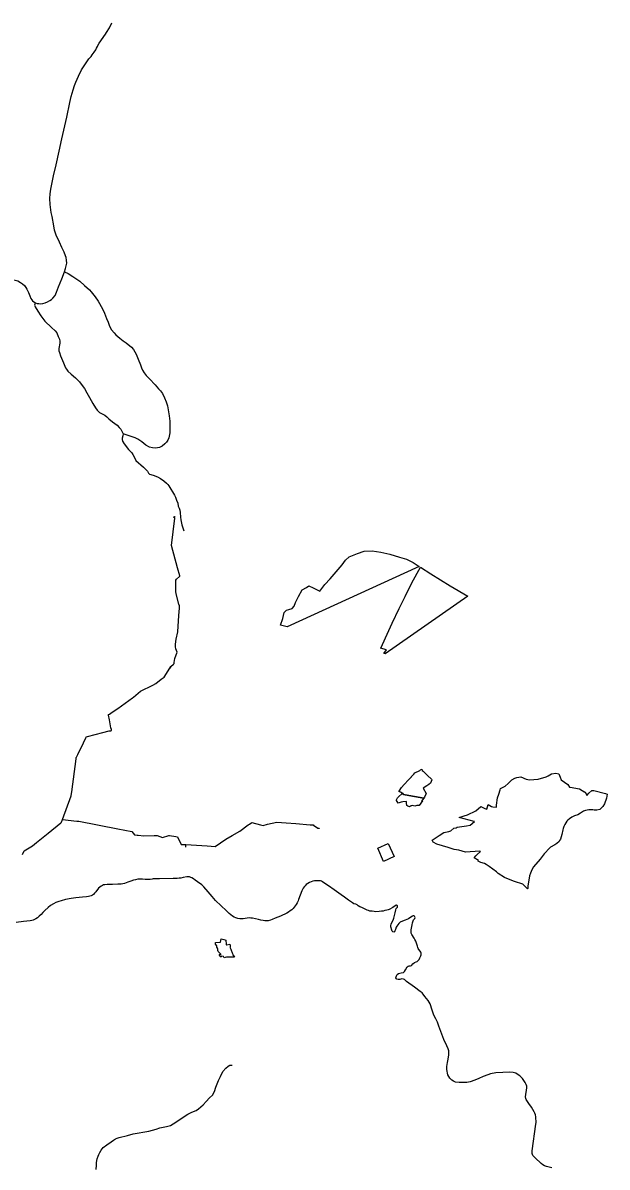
# Model space of a CAD drawing. Extents: x -789162 to -606354, y -1062736 to -945481.
# Drawn here: x -662578 to -656548, y -984691 to -972869 of the extents above; entities that cross this region are included whole.
import ezdxf

# ---------------------------------------------------------------- set-up
doc = ezdxf.new("R2010")
doc.units = 0
for name, color, linetype in [('_SIRSI VZTAHY_OP vodnich zdroju II stupne', 7, 'Continuous'), ('_SIRSI VZTAHY_SILNICE I TRIDY_STAV', 7, 'Continuous'), ('_SIRSI VZTAHY_SILNICE II TRIDY_STAV', 7, 'Continuous'), ('_SIRSI VZTAHY_SILNICE III TRIDY_STAV', 7, 'Continuous'), ('_SIRSI VZTAHY_VTL PLYNOVOD', 7, 'Continuous')]:
    doc.layers.add(name, color=color, linetype=linetype)

msp = doc.modelspace()

# ---------------------------------------------------------------- linework, layer by layer
at = {"layer": '_SIRSI VZTAHY_OP vodnich zdroju II stupne'}
for points in [[(-659849, -979109), (-659918, -979092), (-659896, -979024), (-659882, -978960), (-659856, -978938), (-659833, -978929), (-659799, -978918), (-659779, -978894), (-659764, -978856), (-659735, -978795), (-659694, -978728), (-659652, -978701), (-659627, -978685), (-659583, -978707), (-659513, -978742), (-659462, -978672), (-659408, -978612), (-659283, -978468), (-659249, -978419), (-659210, -978387), (-659125, -978351), (-659056, -978328), (-658973, -978323), (-658884, -978337), (-658789, -978357), (-658691, -978388), (-658618, -978411), (-658550, -978444), (-658487, -978485)], [(-658474, -978494), (-658368, -978560), (-658167, -978684), (-657984, -978791), (-658840, -979387), (-658852, -979386), (-658824, -979345), (-658886, -979331), (-658881, -979321), (-658836, -979221), (-658766, -979072), (-658693, -978918), (-658633, -978794), (-658565, -978653)], [(-658659, -980829), (-658662, -980826), (-658679, -980818), (-658695, -980813), (-658693, -980810), (-658695, -980808), (-658669, -980770), (-658643, -980739), (-658598, -980690), (-658568, -980659), (-658570, -980657), (-658544, -980632), (-658532, -980619), (-658525, -980613), (-658513, -980607), (-658502, -980603), (-658489, -980598), (-658482, -980593), (-658473, -980586), (-658462, -980580), (-658457, -980592), (-658447, -980600), (-658427, -980620), (-658402, -980644), (-658362, -980684), (-658356, -980690), (-658372, -980723), (-658387, -980738), (-658410, -980752), (-658445, -980774), (-658414, -980831), (-658432, -980867), (-658441, -980879), (-658631, -980845), (-658651, -980842)], [(-657767, -981584), (-657796, -981564), (-657812, -981555), (-657853, -981542), (-657879, -981530), (-657874, -981523), (-657921, -981495), (-657904, -981476), (-657889, -981460), (-657855, -981430), (-657863, -981426), (-658009, -981436), (-658079, -981417), (-658125, -981410), (-658187, -981390), (-658307, -981354), (-658344, -981335), (-658352, -981313), (-658283, -981266), (-658233, -981234), (-658183, -981224), (-658161, -981215), (-658130, -981190), (-658107, -981186), (-658096, -981178), (-657998, -981166), (-657961, -981157), (-657916, -981119), (-657921, -981119), (-658074, -981080), (-658024, -981062), (-657989, -981051), (-657903, -981011), (-657851, -980965), (-657809, -980986), (-657789, -980994), (-657776, -980944), (-657759, -980956), (-657740, -980966), (-657728, -980969), (-657688, -980971), (-657688, -980952), (-657680, -980876), (-657664, -980839), (-657651, -980794), (-657649, -980778), (-657600, -980755), (-657568, -980728), (-657532, -980689), (-657500, -980672), (-657479, -980664), (-657437, -980658), (-657385, -980683), (-657348, -980690), (-657259, -980683), (-657177, -980657), (-657158, -980648), (-657122, -980629), (-657076, -980620), (-657047, -980626), (-657038, -980645), (-657032, -980661), (-657022, -980689), (-656954, -980739), (-656935, -980766), (-656929, -980764), (-656834, -980781), (-656778, -980817), (-656776, -980814), (-656761, -980845), (-656757, -980848), (-656754, -980847), (-656735, -980828), (-656704, -980800), (-656686, -980801), (-656566, -980832), (-656548, -980839), (-656554, -980880), (-656576, -980937), (-656593, -980966), (-656607, -980980), (-656624, -980997), (-656654, -981004), (-656681, -981002), (-656696, -981001), (-656721, -980998), (-656735, -980999), (-656772, -981007), (-656790, -981013), (-656823, -981034), (-656850, -981052), (-656885, -981063), (-656891, -981065), (-656912, -981076), (-656935, -981091), (-656953, -981106), (-656964, -981117), (-656985, -981152), (-656994, -981171), (-657002, -981192), (-657006, -981207), (-657015, -981256), (-657030, -981302), (-657038, -981318), (-657044, -981325), (-657068, -981348), (-657088, -981361), (-657131, -981386), (-657139, -981392), (-657197, -981453), (-657240, -981508), (-657307, -981587), (-657324, -981619), (-657338, -981655), (-657350, -981681), (-657365, -981788), (-657365, -981813), (-657369, -981814), (-657418, -981767), (-657505, -981739), (-657566, -981715), (-657608, -981698), (-657672, -981657), (-657690, -981641)], [(-658568, -980958), (-658569, -980959), (-658579, -980963), (-658588, -980969), (-658604, -980963), (-658615, -980954), (-658617, -980932), (-658619, -980924), (-658618, -980919), (-658619, -980912), (-658657, -980916), (-658673, -980922), (-658705, -980932), (-658714, -980912), (-658719, -980914), (-658719, -980903), (-658727, -980903), (-658711, -980876), (-658703, -980869), (-658659, -980829), (-658651, -980842), (-658631, -980845), (-658441, -980879), (-658463, -980910), (-658453, -980907), (-658488, -980955), (-658513, -980956), (-658532, -980961), (-658558, -980956)], [(-658855, -981532), (-658916, -981397), (-658808, -981348), (-658747, -981482)], [(-660476, -982398), (-660474, -982394), (-660443, -982386), (-660439, -982397), (-660438, -982410), (-660437, -982416), (-660441, -982420), (-660432, -982440), (-660428, -982451), (-660417, -982478), (-660411, -982490), (-660414, -982498), (-660407, -982501), (-660394, -982522), (-660475, -982522), (-660477, -982520), (-660491, -982525), (-660500, -982529), (-660508, -982514), (-660530, -982512), (-660531, -982521), (-660537, -982516), (-660554, -982493), (-660536, -982492), (-660531, -982493), (-660562, -982464), (-660565, -982454), (-660565, -982447), (-660565, -982440), (-660569, -982428), (-660578, -982419), (-660578, -982406), (-660589, -982389), (-660590, -982381), (-660591, -982375), (-660591, -982371), (-660540, -982366), (-660536, -982349), (-660531, -982331), (-660506, -982338), (-660505, -982341), (-660500, -982340), (-660482, -982347), (-660480, -982388)]]:
    msp.add_lwpolyline(points, close=True, dxfattribs=at)
at = {"layer": '_SIRSI VZTAHY_SILNICE I TRIDY_STAV'}
for points in [[(-662150, -975440), (-662138, -975408), (-662131, -975381), (-662126, -975351), (-662127, -975321), (-662132, -975294), (-662137, -975275), (-662152, -975237), (-662175, -975189), (-662200, -975135), (-662234, -975064), (-662251, -975010), (-662260, -974967), (-662277, -974870), (-662285, -974828), (-662297, -974747), (-662302, -974685), (-662298, -974634), (-662290, -974586), (-662273, -974503), (-662261, -974448), (-662235, -974336), (-662205, -974196), (-662176, -974068), (-662156, -973978), (-662126, -973842), (-662094, -973692), (-662080, -973631), (-662060, -973560), (-662046, -973517), (-662033, -973483), (-662005, -973419), (-661973, -973355), (-661933, -973292), (-661911, -973260), (-661897, -973242), (-661874, -973216), (-661862, -973201), (-661842, -973173), (-661826, -973149), (-661817, -973132), (-661810, -973115), (-661805, -973102), (-661791, -973080), (-661727, -972985), (-661715, -972968), (-661685, -972919), (-661662, -972869)], [(-662449, -975762), (-662430, -975767), (-662413, -975770), (-662392, -975771), (-662371, -975769), (-662347, -975762), (-662324, -975753), (-662299, -975739), (-662283, -975727), (-662270, -975714), (-662247, -975686), (-662231, -975652), (-662212, -975598), (-662178, -975515), (-662150, -975440)], [(-662912, -975696), (-662853, -975613), (-662818, -975572), (-662785, -975549), (-662741, -975529), (-662710, -975524), (-662685, -975522), (-662657, -975526), (-662629, -975536), (-662604, -975551), (-662581, -975565), (-662563, -975584), (-662548, -975604), (-662539, -975619), (-662531, -975634), (-662522, -975655), (-662506, -975691), (-662495, -975717), (-662487, -975730), (-662478, -975740), (-662464, -975752), (-662449, -975762)]]:
    msp.add_lwpolyline(points, dxfattribs=at)
at = {"layer": '_SIRSI VZTAHY_SILNICE II TRIDY_STAV'}
msp.add_lwpolyline([(-657118, -984697), (-657174, -984684), (-657195, -984677), (-657212, -984668), (-657228, -984655), (-657291, -984596), (-657306, -984579), (-657314, -984569), (-657319, -984559), (-657321, -984549), (-657322, -984536), (-657321, -984524), (-657283, -984247), (-657281, -984229), (-657281, -984215), (-657282, -984189), (-657283, -984172), (-657288, -984150), (-657295, -984133), (-657300, -984121), (-657330, -984070), (-657355, -984034), (-657383, -983992), (-657388, -983982), (-657392, -983965), (-657376, -983870), (-657377, -983853), (-657383, -983836), (-657394, -983815), (-657406, -983795), (-657421, -983776), (-657435, -983762), (-657450, -983749), (-657466, -983738), (-657490, -983721), (-657517, -983712), (-657553, -983709), (-657695, -983718), (-657751, -983728), (-657778, -983737), (-657827, -983756), (-657873, -983776), (-657912, -983794), (-657961, -983810), (-657997, -983816), (-658074, -983816), (-658113, -983812), (-658135, -983803), (-658150, -983792), (-658160, -983782), (-658171, -983770), (-658183, -983753), (-658191, -983736), (-658196, -983720), (-658200, -983700), (-658204, -983681), (-658203, -983651), (-658199, -983629), (-658197, -983610), (-658189, -983577), (-658181, -983530), (-658180, -983507), (-658183, -983489), (-658190, -983467), (-658201, -983439), (-658233, -983371), (-658244, -983346), (-658284, -983235), (-658300, -983194), (-658317, -983158), (-658337, -983120), (-658353, -983068), (-658375, -983005), (-658385, -982986), (-658396, -982970), (-658429, -982927), (-658445, -982905), (-658458, -982890), (-658478, -982875), (-658537, -982831), (-658618, -982772), (-658639, -982754), (-658651, -982749), (-658667, -982747), (-658689, -982752), (-658706, -982753), (-658717, -982750), (-658725, -982744), (-658728, -982736), (-658727, -982724), (-658723, -982713), (-658714, -982701), (-658700, -982692), (-658672, -982684), (-658651, -982679), (-658641, -982669), (-658629, -982652), (-658611, -982622), (-658602, -982615), (-658590, -982612), (-658576, -982611), (-658568, -982608), (-658562, -982603), (-658552, -982592), (-658536, -982577), (-658519, -982569), (-658510, -982565), (-658501, -982559), (-658489, -982546), (-658480, -982530), (-658470, -982509), (-658467, -982497), (-658466, -982487), (-658468, -982478), (-658472, -982469), (-658497, -982433), (-658501, -982423), (-658506, -982409), (-658523, -982355), (-658532, -982338), (-658539, -982325), (-658545, -982314), (-658557, -982297), (-658565, -982286), (-658569, -982275), (-658571, -982259), (-658569, -982240), (-658560, -982188), (-658556, -982166), (-658551, -982147), (-658545, -982135), (-658534, -982121), (-658530, -982112), (-658531, -982105), (-658535, -982097), (-658542, -982093), (-658550, -982093), (-658556, -982097), (-658574, -982109), (-658597, -982127), (-658615, -982134), (-658632, -982140), (-658659, -982150), (-658683, -982160), (-658698, -982175), (-658709, -982187), (-658719, -982201), (-658726, -982213), (-658733, -982236), (-658738, -982251), (-658742, -982261), (-658751, -982264), (-658760, -982261), (-658767, -982252), (-658771, -982241), (-658780, -982208), (-658780, -982195), (-658776, -982181), (-658769, -982164), (-658758, -982141), (-658750, -982119), (-658741, -982090), (-658735, -982065), (-658729, -982031), (-658724, -982019), (-658713, -982004), (-658712, -981996), (-658713, -981991), (-658716, -981987), (-658721, -981985), (-658727, -981986), (-658761, -982008), (-658796, -982029), (-658809, -982034), (-658822, -982037), (-658841, -982041), (-658861, -982045), (-658877, -982048), (-658901, -982051), (-658938, -982052), (-658954, -982050), (-658972, -982048), (-658997, -982045), (-659010, -982041), (-659025, -982037), (-659040, -982030), (-659060, -982020), (-659081, -982010), (-659099, -982001), (-659116, -981990), (-659129, -981982), (-659143, -981975), (-659161, -981969), (-659175, -981962), (-659188, -981954), (-659216, -981934), (-659257, -981903), (-659294, -981876), (-659364, -981825), (-659423, -981786), (-659461, -981759), (-659486, -981742), (-659496, -981738), (-659508, -981734), (-659521, -981732), (-659546, -981732), (-659567, -981733), (-659587, -981737), (-659604, -981742), (-659621, -981750), (-659637, -981760), (-659653, -981772), (-659665, -981783), (-659675, -981794), (-659686, -981808), (-659693, -981821), (-659700, -981837), (-659732, -981927), (-659737, -981941), (-659748, -981962), (-659757, -981979), (-659767, -981993), (-659777, -982006), (-659788, -982018), (-659803, -982032), (-659820, -982044), (-659838, -982057), (-659854, -982066), (-659921, -982097), (-659974, -982120), (-660006, -982134), (-660021, -982139), (-660048, -982145), (-660067, -982146), (-660081, -982146), (-660099, -982144), (-660122, -982140), (-660147, -982134), (-660210, -982120), (-660226, -982118), (-660242, -982116), (-660263, -982118), (-660304, -982125), (-660321, -982126), (-660338, -982125), (-660359, -982121), (-660380, -982115), (-660397, -982107), (-660415, -982097), (-660431, -982083), (-660448, -982069), (-660480, -982040), (-660531, -981992), (-660589, -981935), (-660626, -981894), (-660665, -981847), (-660709, -981795), (-660720, -981785), (-660731, -981776), (-660776, -981745), (-660800, -981727), (-660817, -981714), (-660834, -981703), (-660846, -981698), (-660859, -981693), (-660874, -981692), (-660886, -981693), (-660924, -981700), (-660947, -981704), (-660965, -981707), (-660986, -981708), (-661028, -981709), (-661168, -981712), (-661217, -981713), (-661232, -981714), (-661244, -981715), (-661265, -981718), (-661282, -981720), (-661297, -981720), (-661316, -981718), (-661344, -981715), (-661371, -981715), (-661393, -981717), (-661417, -981721), (-661437, -981726), (-661463, -981735), (-661495, -981747), (-661530, -981759), (-661565, -981766), (-661585, -981768), (-661597, -981769), (-661655, -981771), (-661707, -981772), (-661731, -981773), (-661745, -981776), (-661757, -981780), (-661771, -981787), (-661785, -981797), (-661798, -981808), (-661826, -981845), (-661839, -981861), (-661849, -981873), (-661859, -981881), (-661872, -981888), (-661888, -981893), (-661902, -981896), (-661921, -981897), (-661964, -981901), (-662032, -981907), (-662079, -981915), (-662139, -981927), (-662184, -981938), (-662208, -981946), (-662237, -981957), (-662261, -981969), (-662292, -981988), (-662317, -982008), (-662351, -982038), (-662371, -982060), (-662390, -982080), (-662409, -982098), (-662428, -982114), (-662444, -982125), (-662457, -982133), (-662472, -982139), (-662485, -982142), (-662503, -982145), (-662572, -982154), (-662648, -982163)], dxfattribs=at)
at = {"layer": '_SIRSI VZTAHY_SILNICE III TRIDY_STAV'}
for points in [[(-662150, -975440), (-662112, -975459), (-662062, -975488), (-661992, -975539), (-661942, -975581), (-661892, -975627), (-661874, -975649), (-661831, -975700), (-661800, -975744), (-661756, -975824), (-661736, -975870), (-661714, -975922), (-661699, -975961), (-661683, -976002), (-661663, -976039), (-661637, -976071), (-661618, -976093), (-661579, -976127), (-661542, -976153), (-661511, -976175), (-661459, -976219), (-661438, -976244), (-661410, -976291), (-661387, -976344), (-661366, -976401), (-661354, -976434), (-661343, -976458), (-661328, -976486), (-661307, -976512), (-661273, -976546), (-661212, -976609), (-661177, -976649), (-661158, -976671), (-661139, -976698), (-661116, -976743), (-661099, -976786), (-661086, -976827), (-661068, -976930), (-661062, -976983), (-661061, -977072), (-661061, -977104), (-661072, -977155), (-661083, -977181), (-661095, -977202), (-661112, -977220), (-661140, -977243), (-661168, -977256), (-661211, -977264), (-661242, -977261), (-661270, -977253), (-661310, -977232), (-661351, -977199), (-661392, -977169), (-661418, -977157), (-661483, -977135), (-661543, -977116)], [(-662449, -975762), (-662454, -975776), (-662457, -975785), (-662456, -975793), (-662453, -975802), (-662425, -975849), (-662394, -975897), (-662351, -975952), (-662282, -976017), (-662247, -976050), (-662229, -976073), (-662213, -976108), (-662201, -976136), (-662196, -976159), (-662196, -976179), (-662206, -976234), (-662206, -976256), (-662202, -976276), (-662190, -976308), (-662158, -976383), (-662137, -976432), (-662127, -976448), (-662113, -976466), (-662079, -976498), (-662036, -976535), (-662014, -976557), (-661995, -976577), (-661976, -976601), (-661944, -976647), (-661919, -976691), (-661890, -976740), (-661856, -976802), (-661829, -976848), (-661812, -976870), (-661803, -976882), (-661786, -976893), (-661732, -976922), (-661711, -976941), (-661693, -976960), (-661652, -976991), (-661605, -977024), (-661584, -977048), (-661568, -977066), (-661556, -977086), (-661543, -977116)], [(-661543, -977116), (-661546, -977136), (-661552, -977160), (-661555, -977174), (-661551, -977191), (-661534, -977220), (-661488, -977277), (-661455, -977310), (-661444, -977327), (-661424, -977367), (-661411, -977389), (-661335, -977461), (-661303, -977489), (-661293, -977500), (-661282, -977523), (-661273, -977531), (-661232, -977543), (-661189, -977559), (-661157, -977575), (-661122, -977602), (-661095, -977626), (-661083, -977637), (-661073, -977653), (-661013, -977750), (-661004, -977770), (-660992, -977800), (-660980, -977830), (-660977, -977863), (-660966, -977884), (-660959, -977905), (-660956, -977927), (-660951, -977975), (-660948, -978004), (-660937, -978055), (-660917, -978118)], [(-661821, -984714), (-661820, -984671), (-661817, -984643), (-661811, -984605), (-661802, -984577), (-661795, -984560), (-661785, -984539), (-661770, -984514), (-661749, -984487), (-661713, -984460), (-661668, -984430), (-661644, -984413), (-661622, -984400), (-661604, -984392), (-661586, -984386), (-661499, -984363), (-661440, -984348), (-661277, -984318), (-661204, -984297), (-661164, -984286), (-661095, -984272), (-661054, -984261), (-661000, -984225), (-660934, -984180), (-660875, -984143), (-660835, -984124), (-660790, -984105), (-660767, -984087), (-660716, -984047), (-660685, -984014), (-660652, -983976), (-660622, -983947), (-660602, -983911), (-660586, -983864), (-660559, -983795), (-660540, -983753), (-660514, -983702), (-660483, -983667), (-660458, -983647), (-660441, -983638), (-660418, -983637)]]:
    msp.add_lwpolyline(points, dxfattribs=at)
at = {"layer": '_SIRSI VZTAHY_VTL PLYNOVOD'}
for points in [[(-661062, -979536), (-661050, -979518), (-661023, -979496), (-661018, -979489), (-661016, -979476), (-661009, -979436), (-660987, -979372), (-660998, -979336), (-661002, -979317), (-661003, -979289), (-660996, -979237), (-660980, -979161), (-660969, -978991), (-660961, -978917), (-660962, -978892), (-660969, -978875), (-660997, -978769), (-661000, -978743), (-661000, -978628), (-660992, -978618), (-660962, -978588), (-660960, -978584), (-660959, -978581), (-660983, -978500), (-661043, -978269), (-661011, -977987), (-661011, -977986), (-661012, -977984), (-661012, -977983), (-661016, -977980), (-661018, -977979), (-661020, -977978), (-661021, -977977), (-661021, -977977), (-661021, -977977)], [(-661022, -977976), (-661021, -977977)], [(-661021, -977977), (-661021, -977975), (-661021, -977974), (-661021, -977972), (-661021, -977971), (-661020, -977971), (-661020, -977971), (-661018, -977971), (-661015, -977970), (-661015, -977970), (-661015, -977970), (-661015, -977970), (-661014, -977970), (-661011, -977971), (-661011, -977971), (-661010, -977971), (-661010, -977971), (-661010, -977971), (-661010, -977971), (-661009, -977971), (-661009, -977971), (-661009, -977971), (-661009, -977970), (-661009, -977970), (-661008, -977970)], [(-662170, -981100), (-662081, -980854), (-662076, -980832), (-662072, -980813), (-662029, -980471), (-662028, -980460), (-662025, -980454), (-662012, -980429), (-661954, -980309), (-661928, -980255), (-661924, -980248), (-661924, -980246), (-661912, -980241), (-661752, -980199), (-661688, -980185), (-661670, -980182), (-661665, -980181), (-661664, -980178), (-661664, -980171), (-661670, -980151), (-661686, -980071), (-661696, -980022), (-661696, -980015), (-661686, -980010), (-661657, -979990), (-661598, -979952), (-661448, -979843), (-661438, -979835), (-661365, -979773), (-661236, -979712), (-661207, -979694), (-661150, -979651), (-661120, -979629), (-661062, -979537), (-661062, -979536)], [(-661062, -979536), (-661060, -979535), (-661060, -979535), (-661057, -979532), (-661056, -979531), (-661056, -979531), (-661053, -979528)], [(-662581, -981461), (-662566, -981422), (-662480, -981371), (-662437, -981336), (-662316, -981239), (-662188, -981134), (-662182, -981129), (-662180, -981126), (-662170, -981100)], [(-662170, -981100), (-662169, -981101)], [(-662169, -981101), (-662169, -981100), (-662169, -981100), (-662168, -981100), (-662168, -981101)], [(-662169, -981101), (-662169, -981101), (-662168, -981101)], [(-662168, -981101), (-662020, -981116), (-662002, -981118), (-661597, -981195), (-661453, -981223), (-661428, -981258), (-661398, -981261), (-661388, -981261), (-661330, -981267), (-661224, -981265), (-661218, -981265), (-661193, -981264), (-661139, -981285), (-661071, -981266), (-661066, -981266), (-661064, -981266), (-661001, -981274), (-660982, -981277), (-660946, -981356), (-660936, -981357), (-660896, -981359)], [(-660896, -981359), (-660677, -981373), (-660593, -981377), (-660485, -981303), (-660418, -981265), (-660338, -981219), (-660252, -981155), (-660241, -981147), (-660241, -981147), (-660216, -981129), (-660125, -981153), (-660097, -981161), (-660054, -981149), (-659958, -981127), (-659862, -981133), (-659760, -981141), (-659614, -981153), (-659612, -981153), (-659609, -981153), (-659579, -981156), (-659577, -981158), (-659534, -981188), (-659531, -981189), (-659525, -981190), (-659522, -981190), (-659521, -981190), (-659520, -981191)], [(-660898, -981384), (-660897, -981383), (-660897, -981383), (-660897, -981382)], [(-660897, -981382), (-660897, -981376), (-660896, -981359)], [(-660897, -981382), (-660897, -981383), (-660897, -981382), (-660897, -981382), (-660897, -981382)], [(-660897, -981382), (-660897, -981382), (-660897, -981382)]]:
    msp.add_lwpolyline(points, dxfattribs=at)

doc.saveas('drawing.dxf')
